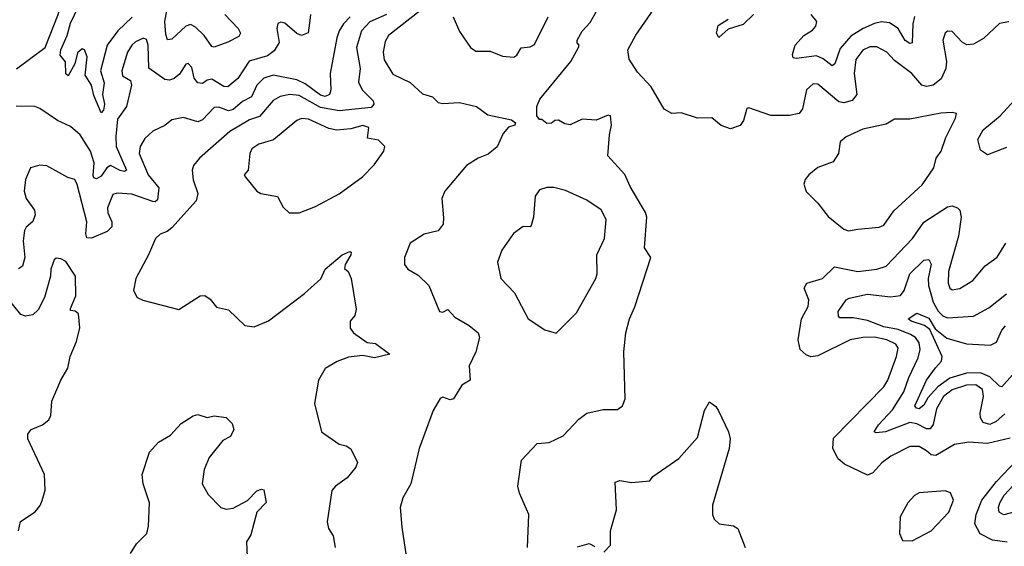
# Model space of a CAD drawing. Extents: x 1603745 to 1745082, y 385868 to 533966.
# Tile 401 of 646: x 1686670 to 1690846, y 452230 to 454462. Entities that reach past the tile are written whole.
import ezdxf

# ---------------------------------------------------------------- set-up
doc = ezdxf.new("R2010")
doc.units = 0

msp = doc.modelspace()

# ---------------------------------------------------------------- linework, layer by layer
at = {"layer": '0CON20XD'}
for points in [[(1686655.8, 454254.2), (1686777.4, 454345), (1686833.2, 454485), (1686849.8, 454545), (1686855.9, 454605), (1686847.5, 454645), (1686815, 454654.5), (1686795, 454650.9), (1686741.2, 454618.8), (1686675, 454609.8), (1686637.7, 454602.3)], [(1687147.6, 454472.4), (1687086.5, 454415), (1687041.3, 454355), (1687013.3, 454245), (1687028.1, 454195), (1687021.7, 454145), (1687030.3, 454105), (1687025, 454079.2), (1687015, 454067.5), (1686985, 454140.5), (1686974.5, 454185), (1686947.1, 454227.1), (1686956.1, 454305), (1686945, 454334.5), (1686935, 454339.1), (1686915, 454321.8), (1686904, 454275), (1686875, 454224.2), (1686865, 454232.5), (1686864, 454284), (1686841.9, 454311.9), (1686843.9, 454335), (1686871.6, 454395), (1686885, 454448.2), (1686935.9, 454555)], [(1688823.2, 452225), (1688829.2, 452365), (1688789.5, 452455), (1688782.2, 452485), (1688797.5, 452595), (1688865, 452666.2), (1688915, 452670), (1688975, 452698), (1689040.8, 452769.2), (1689075, 452794.4), (1689145, 452810), (1689205, 452810), (1689226, 452825), (1689238, 452855), (1689232.5, 453055), (1689240.5, 453135), (1689255.5, 453195), (1689278.5, 453245), (1689346.2, 453455), (1689319.2, 453495), (1689330, 453625), (1689324.6, 453645), (1689259.1, 453755), (1689236.7, 453806.7), (1689164.3, 453885), (1689171.1, 453975), (1689180, 454015), (1689175.4, 454055.4), (1689165, 454057.8), (1689115, 454036.4), (1689055, 454040.8), (1689005, 454017.1), (1688981.2, 454021.2), (1688955, 454036.7), (1688940, 454035), (1688925, 454023.3), (1688905, 454022.5), (1688885, 454040), (1688875, 454040), (1688862.5, 454055), (1688863.3, 454095), (1688876, 454125), (1689007.5, 454285), (1689040, 454345), (1689042.5, 454355), (1689034, 454364), (1689034.3, 454375), (1689055, 454414), (1689089.3, 454450.7), (1689152.5, 454565)], [(1690865, 454452.9), (1690825, 454445.6), (1690757.3, 454382.7), (1690715, 454358.5), (1690686.1, 454356.1), (1690667.3, 454367.3), (1690625, 454412.5), (1690605, 454414.2), (1690594.3, 454405), (1690584.4, 454375), (1690600.8, 454285), (1690598.4, 454255), (1690578, 454212), (1690544, 454185), (1690515, 454179.6), (1690495.4, 454185.4), (1690453.1, 454235), (1690380.1, 454290.1), (1690347.3, 454325), (1690305, 454347.9), (1690275, 454346.8), (1690245, 454332.7), (1690216.4, 454293.6), (1690208.6, 454235), (1690219.6, 454145), (1690200.1, 454119.9), (1690165, 454109.8), (1690143.6, 454113.6), (1690055, 454189.4), (1690035, 454190.6), (1690006.7, 454165), (1689990, 454085), (1689975.4, 454064.6), (1689935, 454056.8), (1689855, 454056.2), (1689761.7, 454088.3), (1689754.3, 454085.7), (1689740, 454035), (1689725, 454013.8), (1689685, 454000), (1689645, 454013.3), (1689605, 454046.2), (1689545, 454044.3), (1689475, 454068), (1689435, 454064.3), (1689403.1, 454083.1), (1689347.5, 454177.5), (1689289.8, 454239.8), (1689254.4, 454295), (1689249.4, 454335), (1689283.6, 454396.4), (1689385, 454543.3)], [(1687540, 454485), (1687596.7, 454425), (1687606.4, 454405), (1687599.2, 454390.8), (1687553.2, 454366.8), (1687495, 454346.6), (1687485, 454348.7), (1687452, 454395), (1687415, 454430.5), (1687395, 454441.6), (1687375, 454435.6), (1687315, 454380.3), (1687296.9, 454376.9), (1687289.3, 454399.3), (1687285.1, 454455), (1687296.6, 454515)], [(1688369.3, 454500.7), (1688233.6, 454395), (1688220.3, 454369.7), (1688211.1, 454325), (1688215, 454292.9), (1688251.9, 454231.9), (1688326.1, 454196.1), (1688378.3, 454148.3), (1688420, 454135), (1688445, 454110.8), (1688465, 454106.5), (1688535, 454111.4), (1688607.5, 454095), (1688655, 454059.2), (1688755, 454037.5), (1688772.5, 454025), (1688770, 454015), (1688743.3, 454006.7), (1688720, 453980), (1688695, 453923.3), (1688657, 453893), (1688615, 453875.7), (1688565, 453844.5), (1688473.5, 453735), (1688460, 453705), (1688467.7, 453622.3), (1688465.6, 453595), (1688445, 453567.1), (1688385, 453553.3), (1688325.8, 453515), (1688301.4, 453455), (1688302, 453425), (1688316.2, 453405), (1688359.8, 453379.8), (1688405.4, 453335.4), (1688450, 453225), (1688465, 453222), (1688485, 453234.4), (1688515, 453201.2), (1688576.7, 453166.7), (1688613.8, 453135), (1688620, 453115), (1688604.6, 453055), (1688576.7, 452995), (1688580.8, 452935), (1688545, 452912.9), (1688510, 452855), (1688495, 452850.6), (1688465, 452862), (1688453.2, 452856.8), (1688424.1, 452805.9), (1688364.4, 452645), (1688329.4, 452495), (1688294.2, 452435), (1688284, 452395), (1688290.8, 452310.8), (1688308.8, 452188.8)], [(1687903.9, 454485), (1687900.8, 454459.2), (1687893.4, 454406.6), (1687865, 454395.7), (1687845, 454404.4), (1687795, 454448.2), (1687777.7, 454452.3), (1687765, 454446.2), (1687760, 454425), (1687770.6, 454365), (1687749.4, 454330.6), (1687721.3, 454308.7), (1687643.2, 454286.8), (1687595, 454212.7), (1687552.9, 454177.1), (1687535, 454178.5), (1687485, 454210), (1687465, 454206.7), (1687445, 454191.8), (1687425, 454195.3), (1687410.5, 454215), (1687399.5, 454259.5), (1687385, 454276), (1687375, 454273.8), (1687348.1, 454231.9), (1687325, 454212.5), (1687305, 454205.5), (1687285, 454208.2), (1687217.6, 454257.6), (1687215.3, 454355), (1687208.3, 454378.3), (1687195, 454383.8), (1687161.3, 454368.7), (1687145.2, 454354.8), (1687126.8, 454325), (1687102.5, 454245), (1687105.7, 454225), (1687140, 454205), (1687144.5, 454185), (1687122.8, 454095), (1687085, 454041.4), (1687077.5, 453967.5), (1687079.5, 453925), (1687123.6, 453825), (1687115, 453819.1), (1687096.5, 453823.5), (1687055, 453844.8), (1687040, 453835), (1687015, 453799.7), (1686995, 453787.7), (1686985, 453792.2), (1686981.7, 453801.7), (1686985.5, 453855), (1686970.8, 453905), (1686925.8, 453975), (1686885, 454009.7), (1686830, 454035), (1686755, 454086.4), (1686733.9, 454093.9), (1686655.5, 454095.5)], [(1688071.6, 454475), (1688042.6, 454445), (1688025.3, 454415), (1688014.7, 454385), (1687987.2, 454235), (1687989.5, 454165), (1687984.4, 454145), (1687965, 454136.1), (1687945, 454142.8), (1687880.9, 454190.9), (1687845, 454206.9), (1687745, 454227.3), (1687705, 454214.2), (1687676.2, 454185), (1687653.3, 454135), (1687615, 454115.6), (1687575, 454081.5), (1687555, 454076.5), (1687515, 454091.1), (1687495, 454090.3), (1687445, 454038.2), (1687425, 454029.2), (1687365, 454048), (1687315, 454037.9), (1687285, 454013.8), (1687235, 453989.6), (1687201.3, 453958.7), (1687181.3, 453925), (1687177.2, 453895), (1687215, 453804.6), (1687259.4, 453749.4), (1687255, 453698.8), (1687245, 453690.5), (1687235, 453692.3), (1687145, 453723.5), (1687083, 453727), (1687065, 453721.2), (1687042.3, 453665), (1687044.1, 453644.1), (1687060.5, 453605), (1687060.6, 453585), (1687041.2, 453565), (1686975, 453535.7), (1686955, 453538), (1686950, 453555), (1686954.2, 453605), (1686913.7, 453763.7), (1686904, 453785), (1686873.7, 453793.7), (1686785, 453843.5), (1686755, 453845.7), (1686715.6, 453834.4), (1686693.9, 453785), (1686689.1, 453735), (1686697.3, 453705), (1686732.7, 453655), (1686735.4, 453635), (1686725, 453607.1), (1686697.2, 453582.8), (1686690.6, 453569.4), (1686684.2, 453525), (1686692.2, 453455), (1686682.4, 453417.6), (1686665, 453406.2)], [(1688226, 454484), (1688155, 454453.1), (1688118.9, 454415), (1688097.8, 454345), (1688113.5, 454255), (1688107.4, 454197.4), (1688122.7, 454165), (1688168.4, 454118.4), (1688171.9, 454105), (1688160, 454090), (1688024.4, 454075.6), (1687945, 454090.4), (1687855, 454140.5), (1687815, 454145.2), (1687775, 454137.4), (1687745, 454120), (1687687.3, 454052.7), (1687645, 454038.1), (1687561.3, 453988.7), (1687433.1, 453875), (1687406.9, 453845), (1687402.1, 453825), (1687405, 453783.3), (1687425.7, 453725), (1687418.9, 453695), (1687315, 453580), (1687295, 453564.7), (1687265, 453553.8), (1687245.4, 453535), (1687216.5, 453465), (1687162.5, 453365), (1687152.5, 453315), (1687168, 453285), (1687192.8, 453272.8), (1687344.3, 453234.3), (1687435, 453291.2), (1687455, 453293.8), (1687478.3, 453278.3), (1687505, 453244), (1687555, 453232), (1687625, 453166.2), (1687665, 453160.8), (1687725, 453186.2), (1687877.9, 453302.1), (1687946.4, 453363.6), (1687965.6, 453405), (1688038, 453465), (1688069.5, 453479.5), (1688076.4, 453476.4), (1688073.8, 453465), (1688050, 453425), (1688047.5, 453407.5), (1688062.5, 453395), (1688075.6, 453365.6), (1688097.5, 453235), (1688091.2, 453208.8), (1688072, 453185), (1688071.2, 453155), (1688086.2, 453135), (1688143.5, 453093.5), (1688179.1, 453089.1), (1688240, 453045), (1688175, 453028.9), (1688125, 453038.9), (1688065, 453031.8), (1688016.8, 453013.2), (1687965, 452983.3), (1687937.1, 452935), (1687920.4, 452835), (1687950, 452715), (1688025, 452662.5), (1688055, 452656.2), (1688075, 452643.3), (1688102, 452585), (1688095.8, 452565), (1688059.4, 452520.6), (1688009.2, 452485), (1687993.6, 452466.4), (1687974.5, 452334.5), (1687980, 452305), (1687998.9, 452275), (1688008.5, 452225)], [(1688508.9, 454475), (1688535, 454412.5), (1688581.2, 454345), (1688605, 454328.6), (1688665, 454328.9), (1688717.7, 454307.7), (1688765, 454304.2)], [(1688765, 454304.2), (1688777.9, 454312.1), (1688796.7, 454343.3), (1688835, 454346.9), (1688853.4, 454356.6), (1688911.4, 454475)], [(1689781.8, 454485), (1689738.6, 454441.4), (1689675, 454422.5), (1689635, 454387.1), (1689625.7, 454405), (1689632.5, 454437.5), (1689675, 454464.6)], [(1690465, 454475.7), (1690458.1, 454445), (1690455, 454364.4), (1690445, 454362), (1690425, 454374.2), (1690395.1, 454425.1), (1690359.4, 454449.4), (1690325, 454453.7), (1690295, 454445.9), (1690246.6, 454425), (1690195, 454392.9), (1690149.7, 454340.3), (1690126.8, 454275), (1690115, 454267.3), (1690077, 454297), (1690048.8, 454308.8), (1689965, 454297.5), (1689950.9, 454300.9), (1689947.5, 454315), (1689958.8, 454355), (1689995, 454396), (1690032.7, 454417.3), (1690046.2, 454435), (1690050, 454455), (1690026, 454485)], [(1690855, 453920.7), (1690775, 453890), (1690745, 453910), (1690733.6, 453955), (1690755.5, 453995), (1690827.9, 454055), (1690902.8, 454137.2)], [(1687813, 453643), (1687855, 453643.3), (1687925, 453670), (1688025, 453724.3), (1688123.4, 453796.6), (1688173.4, 453846.6), (1688213.8, 453905), (1688218, 453925), (1688191.7, 453951.7), (1688145, 453960), (1688150, 454005), (1688125, 454013.3), (1688075, 454000.4), (1688014.7, 453994.7), (1687981.7, 454001.7), (1687895, 454041.2), (1687865, 454043.8), (1687845, 454034.5), (1687746.5, 453953.5), (1687684, 453935), (1687654.2, 453915), (1687645.8, 453895), (1687638.8, 453825), (1687622.5, 453805), (1687627.5, 453795), (1687676.1, 453736.1), (1687692.5, 453725), (1687763, 453713), (1687787, 453667), (1687813, 453643)], [(1690185, 453567.8), (1690225, 453574.6), (1690315, 453582.5), (1690335, 453591.4), (1690377.6, 453652.4), (1690497, 453763), (1690547.5, 453835), (1690556.7, 453875), (1690578.2, 453905), (1690597.4, 453962.6), (1690638.6, 454045), (1690642.5, 454065), (1690625, 454069.2), (1690576.2, 454066.2), (1690445, 454040.7), (1690379.7, 454040.3), (1690345, 454018.9), (1690245, 453998.8), (1690175, 453966.5), (1690150, 453945), (1690141.9, 453895), (1690119.5, 453860.5), (1690055, 453836.5), (1690016.5, 453805), (1690001.2, 453785), (1689995.5, 453765.5), (1690005, 453733.8), (1690054.6, 453684.6), (1690098.3, 453628.3), (1690165, 453574.4), (1690185, 453567.8)], [(1688945, 453134), (1689030.7, 453219.3), (1689113.3, 453365), (1689119.4, 453385), (1689117.6, 453465), (1689150, 453535), (1689157.5, 453615), (1689135.9, 453655.9), (1689075, 453696.9), (1688985, 453737.8), (1688935, 453750.6), (1688905, 453750.6), (1688875, 453740.8), (1688855.8, 453715), (1688849.6, 453625), (1688839.6, 453590.4), (1688835, 453584.2), (1688805, 453585.7), (1688764.6, 453555.4), (1688714.2, 453485), (1688695.8, 453435), (1688710, 453365), (1688768, 453305), (1688826.2, 453195), (1688897.3, 453147.3), (1688945, 453134)], [(1690870.9, 452689.1), (1690775, 452666.1), (1690695, 452672.2), (1690635, 452661.5), (1690555, 452615.3), (1690535, 452618.1), (1690515, 452634.7), (1690485, 452653.4), (1690445, 452652.7), (1690365, 452612.7), (1690326.6, 452583.4), (1690288, 452542), (1690265, 452531.3), (1690168.1, 452578.1), (1690140.4, 452600.4), (1690118.9, 452645), (1690121.8, 452688.2), (1690335, 452905.5), (1690352.1, 452935), (1690388.9, 453035), (1690395, 453070), (1690385, 453087.2), (1690348.1, 453105), (1690295, 453116.3), (1690245, 453115.7), (1690191.4, 453105), (1690055, 453037.9), (1690025, 453033.6), (1690005, 453041.1), (1689980, 453065), (1689971.1, 453105), (1689986.2, 453195), (1690013.3, 453246.7), (1690016.5, 453275), (1689997.5, 453325), (1690008, 453345), (1690075, 453365.5), (1690125, 453415.3), (1690225, 453395.4), (1690305, 453405.4), (1690345, 453417.9), (1690455.9, 453535), (1690505, 453604.6), (1690605, 453668.8), (1690625, 453672.7), (1690647.1, 453665), (1690657.3, 453655), (1690663.4, 453625), (1690651.9, 453545), (1690609.3, 453395), (1690607.3, 453345), (1690614.2, 453324.2), (1690625, 453317.3), (1690657.4, 453322.6), (1690712.6, 453357.4), (1690765, 453418.6), (1690815, 453455.7), (1690852.7, 453515)], [(1686664.4, 452295), (1686674, 452335), (1686735, 452376.7), (1686757, 452403), (1686765.8, 452424.2), (1686778.3, 452468.3), (1686775.8, 452534.2), (1686704.4, 452685), (1686704.2, 452705), (1686718.8, 452725), (1686766.7, 452745), (1686794.1, 452765.9), (1686802, 452785), (1686806.9, 452845), (1686844.4, 452935), (1686874.3, 452985), (1686884.4, 453035), (1686911.3, 453098.7), (1686924.4, 453155.6), (1686919.2, 453215), (1686905, 453226.2), (1686885, 453230), (1686885, 453237.5), (1686908, 453292), (1686906, 453375), (1686865, 453437.1), (1686845, 453449.1), (1686825, 453450.8), (1686815.7, 453444.3), (1686801.5, 453405), (1686800, 453375), (1686774.6, 453285), (1686747.7, 453232.3), (1686725, 453211.1), (1686695, 453205.5), (1686675, 453213.3), (1686615, 453286.8)], [(1690848, 452792), (1690811.4, 452758.6), (1690785, 452747.1), (1690756.4, 452755), (1690744.7, 452775), (1690742.8, 452795), (1690758, 452865), (1690753.1, 452895), (1690725, 452914.4), (1690685, 452913), (1690625, 452893.8), (1690587.6, 452865), (1690557.7, 452812.3), (1690543.6, 452746.4), (1690531.9, 452728.1), (1690515, 452728.3), (1690475, 452748.8), (1690445, 452755.2), (1690342.5, 452715), (1690301.7, 452711.7), (1690293.1, 452715), (1690311.7, 452745), (1690372.1, 452807.9), (1690420, 452885), (1690440.5, 452945), (1690480.8, 453029.2), (1690489, 453065), (1690485, 453092.2), (1690469.6, 453115), (1690448.5, 453128.5), (1690395, 453149), (1690335, 453160.1), (1690265, 453187.2), (1690205, 453198.9), (1690148.8, 453198.8), (1690142.7, 453205), (1690141.1, 453225), (1690175.2, 453274.8), (1690187.7, 453282.3), (1690265, 453298.4), (1690362.9, 453287.1), (1690405, 453293.3), (1690420.5, 453315), (1690444.9, 453385.1), (1690505, 453442.7), (1690525, 453446.5), (1690535.7, 453425.7), (1690523.4, 453365), (1690524.4, 453335), (1690544.5, 453265), (1690565, 453226.8), (1690585, 453206.7), (1690605, 453198.6), (1690715, 453205.9), (1690779.7, 453240.3), (1690855, 453300.4)], [(1690915, 452994.8), (1690835, 452906.7), (1690825, 452908.9), (1690785, 452948.3), (1690745, 452966.1), (1690685, 452964.3), (1690615, 452942.6), (1690563.6, 452906.4), (1690521.1, 452858.9), (1690505, 452828), (1690485, 452812.8), (1690473.1, 452815), (1690465.7, 452825.7), (1690515.9, 452934.1), (1690553.9, 452986.1), (1690579.1, 453015), (1690581.9, 453035), (1690529.7, 453149.7), (1690506.7, 453166.7), (1690450.6, 453185), (1690438.6, 453195), (1690475, 453218.8), (1690525, 453196.5), (1690552.3, 453152.3), (1690602.2, 453112.2), (1690685, 453088.4), (1690787.8, 453082.2), (1690812.5, 453095), (1690835, 453145.6), (1690851.1, 453165)], [(1689147.5, 452205), (1689175.7, 452234.3), (1689175.6, 452295), (1689201.2, 452385), (1689195, 452502.5), (1689215, 452508.6), (1689265, 452501.2), (1689342.5, 452507.5), (1689355, 452526.7), (1689465, 452602.5), (1689545, 452692), (1689574.5, 452805.5), (1689595, 452842.5), (1689622.7, 452822.7), (1689634.2, 452805), (1689675.6, 452715), (1689683.3, 452685), (1689678.5, 452645), (1689607.5, 452405), (1689608.1, 452365), (1689615.7, 452345), (1689636.2, 452325), (1689697, 452317), (1689716, 452305), (1689746.7, 452225)], [(1687139.7, 452200.3), (1687165, 452240), (1687209.4, 452285), (1687215.6, 452315.6), (1687220, 452415), (1687194.3, 452494.3), (1687190, 452535), (1687220.5, 452629.5), (1687258.3, 452671.7), (1687309.3, 452700.7), (1687355, 452750), (1687405, 452783.3), (1687425, 452788.6), (1687465, 452776), (1687495, 452783.8), (1687545, 452776.7), (1687570.5, 452750.5), (1687578.8, 452725), (1687563.3, 452695), (1687531.7, 452678.3), (1687472.8, 452607.2), (1687451.8, 452555), (1687444.2, 452495), (1687469, 452449), (1687522.9, 452395), (1687545, 452387.8), (1687575, 452391.9), (1687635.9, 452424.1), (1687675, 452465.3), (1687695, 452472.5), (1687705, 452468.8), (1687714.6, 452415.4), (1687675.5, 452375), (1687650.9, 452279.1), (1687631.2, 452248.8), (1687634, 452185)], [(1690857.8, 452247.8), (1690796.1, 452256.1), (1690743.2, 452283.2), (1690720, 452325), (1690727, 452365), (1690750.7, 452425), (1690811.9, 452505), (1691004, 452705)], [(1690955, 452393.4), (1690843.9, 452363.9), (1690823.6, 452375), (1690821.2, 452395), (1690826.8, 452415), (1690845, 452446.3), (1690885, 452488.7)], [(1690455, 452253.1), (1690535.8, 452295), (1690610, 452375), (1690630, 452425), (1690616.8, 452456.8), (1690595, 452465.7), (1690485, 452457.1), (1690464.6, 452445.4), (1690436.9, 452415), (1690404.4, 452355), (1690400.5, 452285), (1690414.6, 452254.6), (1690455, 452253.1)], [(1689035, 452227.5), (1689085, 452242.5), (1689109.3, 452229.3)]]:
    msp.add_lwpolyline(points, dxfattribs=at)

doc.saveas('drawing.dxf')
